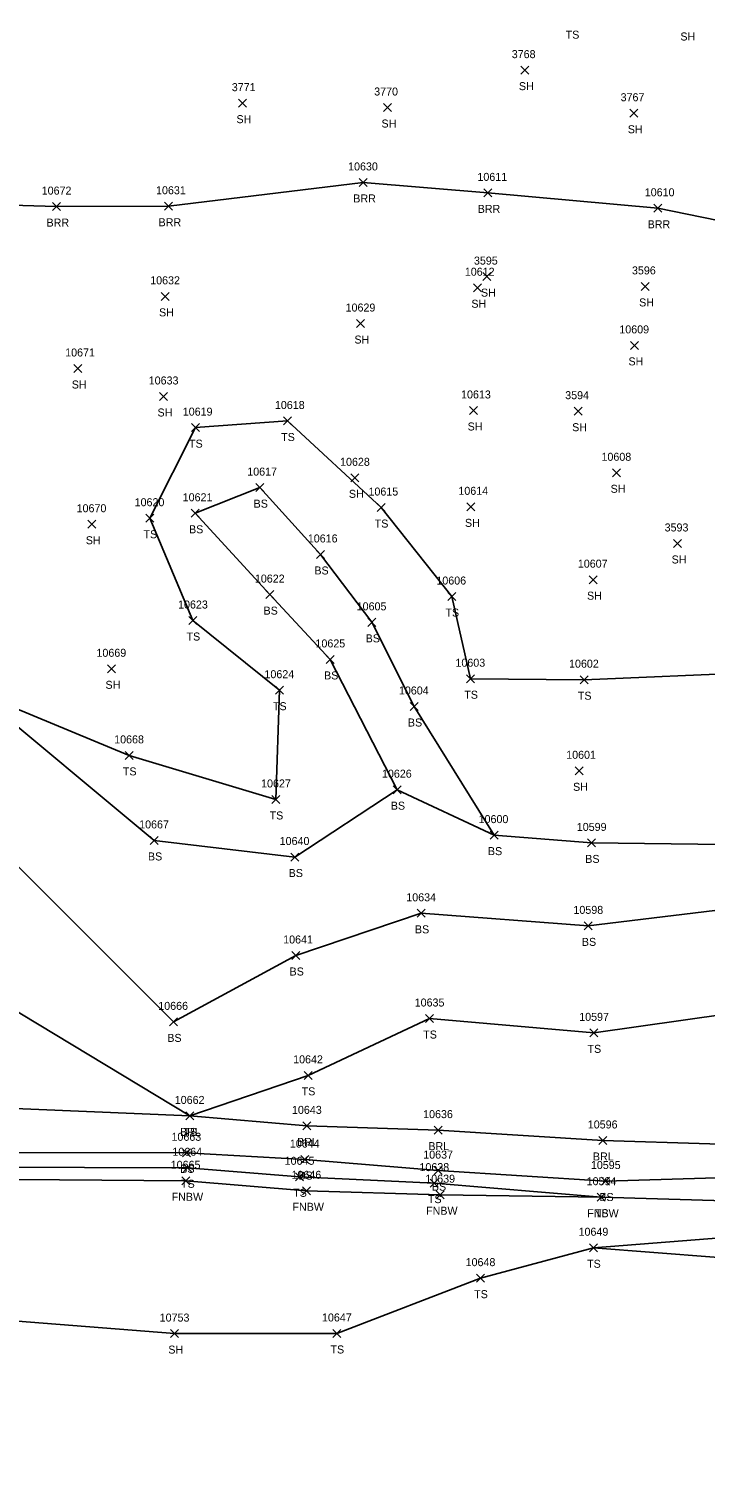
# Model space of a CAD drawing. Extents: x 1482574 to 1485769, y 580696 to 595649.
# Drawn here: x 1483983.4 to 1484152.4, y 582507.6 to 582869.5 of the extents above; entities that cross this region are included whole.
import ezdxf

# ---------------------------------------------------------------- set-up
doc = ezdxf.new("R2010")
doc.units = 0
for name, color, linetype in [('L_A', 7, 'Continuous'), ('L_I', 7, 'Continuous'), ('L_TIC', 7, 'Continuous'), ('LABL', 7, 'Continuous'), ('LELB', 7, 'Continuous'), ('LFNC', 7, 'Continuous'), ('LSOGP', 7, 'Continuous')]:
    doc.layers.add(name, color=color, linetype=linetype)

msp = doc.modelspace()

# ---------------------------------------------------------------- linework, layer by layer
at = {"layer": 'L_TIC'}
for points in [[(1484106.42, 582858.17), (1484108.42, 582860.17)], [(1484108.42, 582858.17), (1484106.42, 582860.17)], [(1484035.83, 582849.92), (1484037.83, 582851.92)], [(1484037.83, 582849.92), (1484035.83, 582851.92)], [(1484072.07, 582848.83), (1484074.07, 582850.83)], [(1484074.07, 582848.83), (1484072.07, 582850.83)], [(1484133.63, 582847.4), (1484135.63, 582849.4)], [(1484135.63, 582847.4), (1484133.63, 582849.4)], [(1484066.01, 582830.11), (1484068.01, 582832.11)], [(1484068.01, 582830.11), (1484066.01, 582832.11)], [(1484097.11, 582827.5), (1484099.11, 582829.5)], [(1484099.11, 582827.5), (1484097.11, 582829.5)], [(1483989.34, 582824.07), (1483991.34, 582826.07)], [(1483991.34, 582824.07), (1483989.34, 582826.07)], [(1484017.35, 582824.16), (1484019.35, 582826.16)], [(1484019.35, 582824.16), (1484017.35, 582826.16)], [(1484139.59, 582823.65), (1484141.59, 582825.65)], [(1484141.59, 582823.65), (1484139.59, 582825.65)], [(1484094.53, 582803.8), (1484096.53, 582805.8)], [(1484096.53, 582803.8), (1484094.53, 582805.8)], [(1484096.92, 582806.58), (1484098.92, 582808.58)], [(1484098.92, 582806.58), (1484096.92, 582808.58)], [(1484136.47, 582804.13), (1484138.47, 582806.13)], [(1484138.47, 582804.13), (1484136.47, 582806.13)], [(1484016.46, 582801.65), (1484018.46, 582803.65)], [(1484018.46, 582801.65), (1484016.46, 582803.65)], [(1484065.3, 582794.85), (1484067.3, 582796.85)], [(1484067.3, 582794.85), (1484065.3, 582796.85)], [(1484133.81, 582789.39), (1484135.81, 582791.39)], [(1484135.81, 582789.39), (1484133.81, 582791.39)], [(1483994.64, 582783.62), (1483996.64, 582785.62)], [(1483996.64, 582783.62), (1483994.64, 582785.62)], [(1484016.08, 582776.63), (1484018.08, 582778.63)], [(1484018.08, 582776.63), (1484016.08, 582778.63)], [(1484093.59, 582773.13), (1484095.59, 582775.13)], [(1484095.59, 582773.13), (1484093.59, 582775.13)], [(1484119.73, 582772.95), (1484121.73, 582774.95)], [(1484121.73, 582772.95), (1484119.73, 582774.95)], [(1484024.04, 582768.84), (1484026.04, 582770.84)], [(1484026.04, 582768.84), (1484024.04, 582770.84)], [(1484047.06, 582770.5), (1484049.06, 582772.5)], [(1484049.06, 582770.5), (1484047.06, 582772.5)], [(1484129.33, 582757.56), (1484131.33, 582759.56)], [(1484131.33, 582757.56), (1484129.33, 582759.56)], [(1484040.15, 582753.85), (1484042.15, 582755.85)], [(1484042.15, 582753.85), (1484040.15, 582755.85)], [(1484063.91, 582756.3), (1484065.91, 582758.3)], [(1484065.91, 582756.3), (1484063.91, 582758.3)], [(1484012.65, 582746.2), (1484014.65, 582748.2)], [(1484014.65, 582746.2), (1484012.65, 582748.2)], [(1484024.01, 582747.44), (1484026.01, 582749.44)], [(1484026.01, 582747.44), (1484024.01, 582749.44)], [(1484070.45, 582748.87), (1484072.45, 582750.87)], [(1484072.45, 582748.87), (1484070.45, 582750.87)], [(1484092.92, 582749.05), (1484094.92, 582751.05)], [(1484094.92, 582749.05), (1484092.92, 582751.05)], [(1483998.15, 582744.7), (1484000.15, 582746.7)], [(1484000.15, 582744.7), (1483998.15, 582746.7)], [(1484144.58, 582739.9), (1484146.58, 582741.9)], [(1484146.58, 582739.9), (1484144.58, 582741.9)], [(1484055.34, 582737.15), (1484057.34, 582739.15)], [(1484057.34, 582737.15), (1484055.34, 582739.15)], [(1484123.43, 582730.85), (1484125.43, 582732.85)], [(1484125.43, 582730.85), (1484123.43, 582732.85)], [(1484042.63, 582727.12), (1484044.63, 582729.12)], [(1484044.63, 582727.12), (1484042.63, 582729.12)], [(1484088.12, 582726.63), (1484090.12, 582728.63)], [(1484090.12, 582726.63), (1484088.12, 582728.63)], [(1484023.42, 582720.64), (1484025.42, 582722.64)], [(1484025.42, 582720.64), (1484023.42, 582722.64)], [(1484068.14, 582720.19), (1484070.14, 582722.19)], [(1484070.14, 582720.19), (1484068.14, 582722.19)], [(1484057.76, 582710.92), (1484059.76, 582712.92)], [(1484059.76, 582710.92), (1484057.76, 582712.92)], [(1484003.08, 582708.58), (1484005.08, 582710.58)], [(1484005.08, 582708.58), (1484003.08, 582710.58)], [(1484092.84, 582706.1), (1484094.84, 582708.1)], [(1484094.84, 582706.1), (1484092.84, 582708.1)], [(1484045.02, 582703.23), (1484047.02, 582705.23)], [(1484047.02, 582703.23), (1484045.02, 582705.23)], [(1484121.22, 582705.86), (1484123.22, 582707.86)], [(1484123.22, 582705.86), (1484121.22, 582707.86)], [(1484078.71, 582699.16), (1484080.71, 582701.16)], [(1484080.71, 582699.16), (1484078.71, 582701.16)], [(1484007.51, 582686.94), (1484009.51, 582688.94)], [(1484009.51, 582686.94), (1484007.51, 582688.94)], [(1484119.95, 582683.09), (1484121.95, 582685.09)], [(1484121.95, 582683.09), (1484119.95, 582685.09)], [(1484074.44, 582678.37), (1484076.44, 582680.37)], [(1484076.44, 582678.37), (1484074.44, 582680.37)], [(1484074.44, 582678.37), (1484076.44, 582680.37)], [(1484076.44, 582678.37), (1484074.44, 582680.37)], [(1484044.18, 582675.93), (1484046.18, 582677.93)], [(1484046.18, 582675.93), (1484044.18, 582677.93)], [(1484098.71, 582667.02), (1484100.71, 582669.02)], [(1484100.71, 582667.02), (1484098.71, 582669.02)], [(1484098.71, 582667.02), (1484100.71, 582669.02)], [(1484100.71, 582667.02), (1484098.71, 582669.02)], [(1484013.74, 582665.69), (1484015.74, 582667.69)], [(1484015.74, 582665.69), (1484013.74, 582667.69)], [(1484123.05, 582665.07), (1484125.05, 582667.07)], [(1484125.05, 582665.07), (1484123.05, 582667.07)], [(1484048.9, 582661.55), (1484050.9, 582663.55)], [(1484050.9, 582661.55), (1484048.9, 582663.55)], [(1484080.47, 582647.48), (1484082.47, 582649.48)], [(1484082.47, 582647.48), (1484080.47, 582649.48)], [(1484122.2, 582644.34), (1484124.2, 582646.34)], [(1484124.2, 582644.34), (1484122.2, 582646.34)], [(1484049.13, 582636.94), (1484051.13, 582638.94)], [(1484051.13, 582636.94), (1484049.13, 582638.94)], [(1484018.58, 582620.35), (1484020.58, 582622.35)], [(1484020.58, 582620.35), (1484018.58, 582622.35)], [(1484082.56, 582621.19), (1484084.56, 582623.19)], [(1484084.56, 582621.19), (1484082.56, 582623.19)], [(1484123.64, 582617.61), (1484125.64, 582619.61)], [(1484125.64, 582617.61), (1484123.64, 582619.61)], [(1484052.19, 582606.99), (1484054.19, 582608.99)], [(1484054.19, 582606.99), (1484052.19, 582608.99)], [(1484022.64, 582596.85), (1484024.64, 582598.85)], [(1484024.64, 582596.85), (1484022.64, 582598.85)], [(1484022.64, 582596.85), (1484024.64, 582598.85)], [(1484024.64, 582596.85), (1484022.64, 582598.85)], [(1484051.9, 582594.36), (1484053.9, 582596.36)], [(1484053.9, 582594.36), (1484051.9, 582596.36)], [(1484084.73, 582593.3), (1484086.73, 582595.3)], [(1484086.73, 582593.3), (1484084.73, 582595.3)], [(1484125.84, 582590.72), (1484127.84, 582592.72)], [(1484127.84, 582590.72), (1484125.84, 582592.72)], [(1484021.82, 582587.63), (1484023.82, 582589.63)], [(1484023.82, 582587.63), (1484021.82, 582589.63)], [(1484022.04, 582583.9), (1484024.04, 582585.9)], [(1484024.04, 582583.9), (1484022.04, 582585.9)], [(1484051.37, 582585.94), (1484053.37, 582587.94)], [(1484053.37, 582585.94), (1484051.37, 582587.94)], [(1484084.71, 582583.18), (1484086.71, 582585.18)], [(1484086.71, 582583.18), (1484084.71, 582585.18)], [(1484021.63, 582580.64), (1484023.63, 582582.64)], [(1484023.63, 582580.64), (1484021.63, 582582.64)], [(1484050.06, 582581.64), (1484052.06, 582583.64)], [(1484052.06, 582581.64), (1484050.06, 582583.64)], [(1484083.75, 582580.06), (1484085.75, 582582.06)], [(1484085.75, 582580.06), (1484083.75, 582582.06)], [(1484126.56, 582580.58), (1484128.56, 582582.58)], [(1484128.56, 582580.58), (1484126.56, 582582.58)], [(1484051.83, 582578.14), (1484053.83, 582580.14)], [(1484053.83, 582578.14), (1484051.83, 582580.14)], [(1484085.23, 582577.16), (1484087.23, 582579.16)], [(1484087.23, 582577.16), (1484085.23, 582579.16)], [(1484125.5, 582576.54), (1484127.5, 582578.54)], [(1484127.5, 582576.54), (1484125.5, 582578.54)], [(1484125.5, 582576.54), (1484127.5, 582578.54)], [(1484127.5, 582576.54), (1484125.5, 582578.54)], [(1484123.53, 582563.91), (1484125.53, 582565.91)], [(1484125.53, 582563.91), (1484123.53, 582565.91)], [(1484095.3, 582556.31), (1484097.3, 582558.31)], [(1484097.3, 582556.31), (1484095.3, 582558.31)], [(1484018.78, 582542.46), (1484020.78, 582544.46)], [(1484020.78, 582542.46), (1484018.78, 582544.46)], [(1484059.39, 582542.49), (1484061.39, 582544.49)], [(1484061.39, 582542.49), (1484059.39, 582544.49)]]:
    msp.add_lwpolyline(points, dxfattribs=at)
at = {"layer": 'LABL'}
for points in [[(1484185.41, 582815.52), (1484140.59, 582824.65), (1484098.11, 582828.5), (1484067.01, 582831.11), (1484018.35, 582825.16), (1483990.34, 582825.07), (1483953.63, 582826.22), (1483931.61, 582825.29), (1483914.53, 582829.45), (1483872.69, 582831.09), (1483825.63, 582836.26), (1483775.6, 582836.04), (1483722.62, 582839.3), (1483673.01, 582838.16), (1483630.1, 582838.66), (1483577.84, 582841.83), (1483529.01, 582846.71), (1483476.2, 582849.15), (1483427.5, 582851.55), (1483386.61, 582856.18), (1483363.94, 582858.1), (1483336.36, 582863.53), (1483312.3, 582870.36), (1483288.9, 582875.06)], [(1484413.52, 582607), (1484367.39, 582589.27), (1484327.33, 582588.85), (1484272.21, 582584.83), (1484223.76, 582588.33), (1484180.36, 582590.08), (1484126.84, 582591.72), (1484085.73, 582594.3), (1484052.9, 582595.36), (1484023.64, 582597.85), (1483971.94, 582600.05), (1483916.44, 582596.95), (1483867.8, 582597.68), (1483818.88, 582600.17), (1483771.66, 582601.17), (1483711.16, 582603.51), (1483665.46, 582604.15), (1483614.8, 582605.57), (1483573.55, 582606.01), (1483509.28, 582604.43), (1483510.02, 582594.01)]]:
    msp.add_lwpolyline(points, dxfattribs=at)
at = {"layer": 'LELB'}
for points in [[(1484276.39, 582707.06), (1484227.38, 582660.81), (1484192.2, 582628.18), (1484124.64, 582618.61), (1484083.56, 582622.19), (1484053.19, 582607.99), (1484023.64, 582597.85), (1483973.04, 582628.4), (1483916.48, 582641.93), (1483869.98, 582646.12), (1483818.67, 582670.35), (1483820.15, 582711.83), (1483818.56, 582761.08), (1483819.72, 582800.71), (1483825.63, 582836.26)], [(1484269.59, 582726.68), (1484221.59, 582730.18), (1484179.8, 582735.03), (1484165.11, 582708.63), (1484122.22, 582706.86), (1484093.84, 582707.1), (1484089.12, 582727.63), (1484071.45, 582749.87), (1484048.06, 582771.5), (1484025.04, 582769.84), (1484013.65, 582747.2), (1484024.42, 582721.64), (1484046.02, 582704.23), (1484045.18, 582676.93), (1484008.51, 582687.94), (1483970.07, 582703.86)], [(1484099.71, 582668.02), (1484079.71, 582700.16), (1484069.14, 582721.19), (1484056.34, 582738.15), (1484041.15, 582754.85), (1484025.01, 582748.44), (1484043.63, 582728.12), (1484058.76, 582711.92), (1484075.44, 582679.37)], [(1484269.59, 582726.68), (1484224.86, 582698.4), (1484187.1, 582685.59), (1484163.83, 582665.58), (1484124.05, 582666.07), (1484099.71, 582668.02), (1484075.44, 582679.37), (1484049.9, 582662.55), (1484014.74, 582666.69), (1483970.07, 582703.86)], [(1484320.99, 582672.43), (1484294.39, 582690.07), (1484276.39, 582707.06), (1484225.85, 582685.7), (1484190.51, 582668.64), (1484165.9, 582650.5), (1484123.2, 582645.34), (1484081.47, 582648.48), (1484050.13, 582637.94), (1484019.58, 582621.35), (1483974.34, 582666.52), (1483916.1, 582672.89), (1483870.93, 582678.63), (1483818.67, 582670.35)], [(1484427.93, 582572.58), (1484395.12, 582581.91), (1484370.79, 582578.18), (1484328.5, 582577.12), (1484271.82, 582578.41), (1484223.46, 582580.43), (1484174.81, 582582.97), (1484127.56, 582581.58), (1484085.71, 582584.18), (1484052.37, 582586.94), (1484022.82, 582588.63), (1483971.24, 582588.74), (1483917.75, 582587.08), (1483866.6, 582589.46), (1483818.44, 582590.61), (1483767.05, 582592.99), (1483711.21, 582594.78), (1483665.13, 582596.15), (1483617.98, 582597.53), (1483576.86, 582591.48)], [(1484126.5, 582577.54), (1484084.75, 582581.06), (1484051.06, 582582.64), (1484023.04, 582584.9), (1483971.48, 582585.06), (1483919.9, 582583.14)], [(1484060.39, 582543.49), (1484096.3, 582557.31), (1484124.53, 582564.91), (1484172.17, 582568.61), (1484205.36, 582566.76), (1484256.17, 582566.53), (1484293.5, 582565.79), (1484327.02, 582567.47), (1484368.19, 582556.33), (1484397.45, 582542.25)]]:
    msp.add_lwpolyline(points, dxfattribs=at)
at = {"layer": 'LFNC'}
msp.add_lwpolyline([(1484427.93, 582572.58), (1484370.9, 582571.96), (1484328.36, 582573.3), (1484273.11, 582574.02), (1484221.51, 582575.68), (1484174.4, 582576.14), (1484126.5, 582577.54), (1484086.23, 582578.16), (1484052.83, 582579.14), (1484022.63, 582581.64), (1483970.03, 582582.08), (1483919.9, 582583.14), (1483865.5, 582583.43), (1483817.69, 582585.39), (1483768.38, 582585.34), (1483709.91, 582587.79), (1483663.27, 582586.48), (1483617.86, 582587.87), (1483576.86, 582591.48), (1483510.02, 582594.01)], dxfattribs=at)
at = {"layer": 'LSOGP'}
msp.add_lwpolyline([(1484449.6, 582507.61), (1484397.45, 582542.25), (1484368.19, 582556.33), (1484325.18, 582558.42), (1484290.21, 582556.24), (1484259.09, 582545.63), (1484215.01, 582557.86), (1484124.53, 582564.91), (1484096.3, 582557.31), (1484060.39, 582543.49), (1484019.78, 582543.46), (1483976.41, 582546.89), (1483935.4, 582548.47), (1483891.64, 582552.79), (1483836.38, 582553.04), (1483788.37, 582557.99), (1483735.88, 582562.73), (1483697.48, 582561.06)], dxfattribs=at)

# ---------------------------------------------------------------- texts
at = {"layer": 'L_A'}
for s, p in [('TS', (1484117.59, 582867.03)), ('SH', (1484146.26, 582866.58)), ('SH', (1484105.9, 582854.17)), ('SH', (1484035.31, 582845.92)), ('SH', (1484071.56, 582844.83)), ('SH', (1484133.12, 582843.4)), ('BRR', (1484064.5, 582826.11)), ('BRR', (1484095.6, 582823.5)), ('BRR', (1483987.83, 582820.07)), ('BRR', (1484015.84, 582820.16)), ('BRR', (1484138.08, 582819.65)), ('SH', (1484096.41, 582802.58)), ('SH', (1484135.96, 582800.13)), ('SH', (1484015.95, 582797.65)), ('SH', (1484094.02, 582799.8)), ('SH', (1484064.79, 582790.85)), ('SH', (1484133.29, 582785.39)), ('SH', (1483994.13, 582779.62)), ('SH', (1484015.57, 582772.63)), ('SH', (1484093.08, 582769.13)), ('SH', (1484119.21, 582768.95)), ('TS', (1484023.45, 582764.84)), ('TS', (1484046.47, 582766.5)), ('SH', (1484128.82, 582753.56)), ('BS', (1484039.59, 582749.85)), ('SH', (1484063.4, 582752.3)), ('TS', (1484012.06, 582742.2)), ('BS', (1484023.45, 582743.44)), ('TS', (1484069.86, 582744.87)), ('SH', (1484092.41, 582745.05)), ('SH', (1483997.64, 582740.7)), ('SH', (1484144.07, 582735.9)), ('BS', (1484054.78, 582733.15)), ('SH', (1484122.92, 582726.85)), ('BS', (1484042.07, 582723.12)), ('TS', (1484087.53, 582722.63)), ('TS', (1484022.83, 582716.64)), ('BS', (1484067.59, 582716.19)), ('BS', (1484057.2, 582706.92)), ('SH', (1484002.57, 582704.58)), ('TS', (1484044.43, 582699.23)), ('TS', (1484092.25, 582702.1)), ('TS', (1484120.63, 582701.86)), ('BS', (1484078.15, 582695.16)), ('TS', (1484006.91, 582682.94)), ('SH', (1484119.44, 582679.09)), ('BS', (1484073.88, 582674.37)), ('BS', (1484073.88, 582674.37)), ('TS', (1484043.59, 582671.93)), ('BS', (1484098.15, 582663.02)), ('BS', (1484098.15, 582663.02)), ('BS', (1484013.18, 582661.69)), ('BS', (1484122.49, 582661.07)), ('BS', (1484048.35, 582657.55)), ('BS', (1484079.91, 582643.48)), ('BS', (1484121.64, 582640.34)), ('BS', (1484048.57, 582632.94)), ('BS', (1484018.02, 582616.35)), ('TS', (1484081.97, 582617.19)), ('TS', (1484123.05, 582613.61)), ('TS', (1484051.6, 582602.99)), ('BRL', (1484021.19, 582592.85)), ('TS', (1484022.05, 582592.85)), ('BRL', (1484050.44, 582590.36)), ('BRL', (1484083.27, 582589.3)), ('BRL', (1484124.39, 582586.72)), ('BS', (1484021.26, 582583.63)), ('TS', (1484021.45, 582579.9)), ('BS', (1484050.81, 582581.94)), ('FNBW', (1484019.1, 582576.64)), ('TS', (1484049.47, 582577.64)), ('TS', (1484083.16, 582576.06)), ('BS', (1484084.15, 582579.18)), ('BS', (1484126.01, 582576.58)), ('FNBW', (1484049.3, 582574.14)), ('FNBW', (1484082.7, 582573.16)), ('FNBW', (1484122.97, 582572.54)), ('TS', (1484124.91, 582572.54)), ('TS', (1484122.94, 582559.91)), ('TS', (1484094.71, 582552.31)), ('SH', (1484018.27, 582538.46)), ('TS', (1484058.8, 582538.49))]:
    msp.add_text(s, height=2, dxfattribs=at).set_placement(p)
at = {"layer": 'L_I'}
for s, p in [('3768', (1484104.11, 582862.17)), ('3771', (1484034.13, 582853.92)), ('3770', (1484069.73, 582852.83)), ('3767', (1484131.32, 582851.4)), ('10630', (1484063.21, 582834.11)), ('10611', (1484095.53, 582831.5)), ('10672', (1483986.62, 582828.07)), ('10631', (1484015.2, 582828.16)), ('10610', (1484137.36, 582827.65)), ('10612', (1484092.38, 582807.8)), ('3595', (1484094.66, 582810.58)), ('3596', (1484134.16, 582808.13)), ('10632', (1484013.74, 582805.65)), ('10629', (1484062.58, 582798.85)), ('10609', (1484131, 582793.39)), ('10671', (1483992.49, 582787.62)), ('10633', (1484013.37, 582780.63)), ('10613', (1484091.44, 582777.13)), ('3594', (1484117.47, 582776.95)), ('10619', (1484021.88, 582772.84)), ('10618', (1484044.91, 582774.5)), ('10628', (1484061.2, 582760.3)), ('10608', (1484126.54, 582761.56)), ('10617', (1484038, 582757.85)), ('10614', (1484090.77, 582753.05)), ('10620', (1484009.85, 582750.2)), ('10621', (1484021.86, 582751.44)), ('10615', (1484068.3, 582752.87)), ('10670', (1483995.35, 582748.7)), ('3593', (1484142.32, 582743.9)), ('10616', (1484053.14, 582741.15)), ('10607', (1484120.63, 582734.85)), ('10622', (1484039.91, 582731.12)), ('10606', (1484085.27, 582730.63)), ('10623', (1484020.71, 582724.64)), ('10605', (1484065.35, 582724.19)), ('10625', (1484055.05, 582714.92)), ('10669', (1484000.31, 582712.58)), ('10603', (1484090.04, 582710.1)), ('10602', (1484118.43, 582709.86)), ('10624', (1484042.3, 582707.23)), ('10604', (1484075.91, 582703.16)), ('10668', (1484004.74, 582690.94)), ('10601', (1484117.72, 582687.09)), ('10626', (1484071.67, 582682.37)), ('10626', (1484071.67, 582682.37)), ('10627', (1484041.46, 582679.93)), ('10667', (1484010.98, 582669.69)), ('10600', (1484095.83, 582671.02)), ('10600', (1484095.83, 582671.02)), ('10599', (1484120.37, 582669.07)), ('10640', (1484046.1, 582665.55)), ('10634', (1484077.75, 582651.48)), ('10598', (1484119.53, 582648.34)), ('10641', (1484046.98, 582640.94)), ('10666', (1484015.76, 582624.35)), ('10635', (1484079.85, 582625.19)), ('10597', (1484120.97, 582621.61)), ('10642', (1484049.47, 582610.99)), ('10662', (1484019.88, 582600.85)), ('10662', (1484019.88, 582600.85)), ('10643', (1484049.18, 582598.36)), ('10636', (1484081.96, 582597.3)), ('10596', (1484123.12, 582594.72)), ('10663', (1484019.06, 582591.63)), ('10664', (1484019.28, 582587.9)), ('10644', (1484048.65, 582589.94)), ('10637', (1484081.99, 582587.18)), ('10665', (1484018.87, 582584.64)), ('10645', (1484047.35, 582585.64)), ('10638', (1484081.04, 582584.06)), ('10595', (1484123.89, 582584.58)), ('10646', (1484049.06, 582582.14)), ('10639', (1484082.5, 582581.16)), ('10594', (1484122.83, 582580.54)), ('10594', (1484122.83, 582580.54)), ('10649', (1484120.81, 582567.91)), ('10648', (1484092.58, 582560.31)), ('10753', (1484016.11, 582546.46)), ('10647', (1484056.68, 582546.49))]:
    msp.add_text(s, height=2, dxfattribs=at).set_placement(p)

doc.saveas('drawing.dxf')
